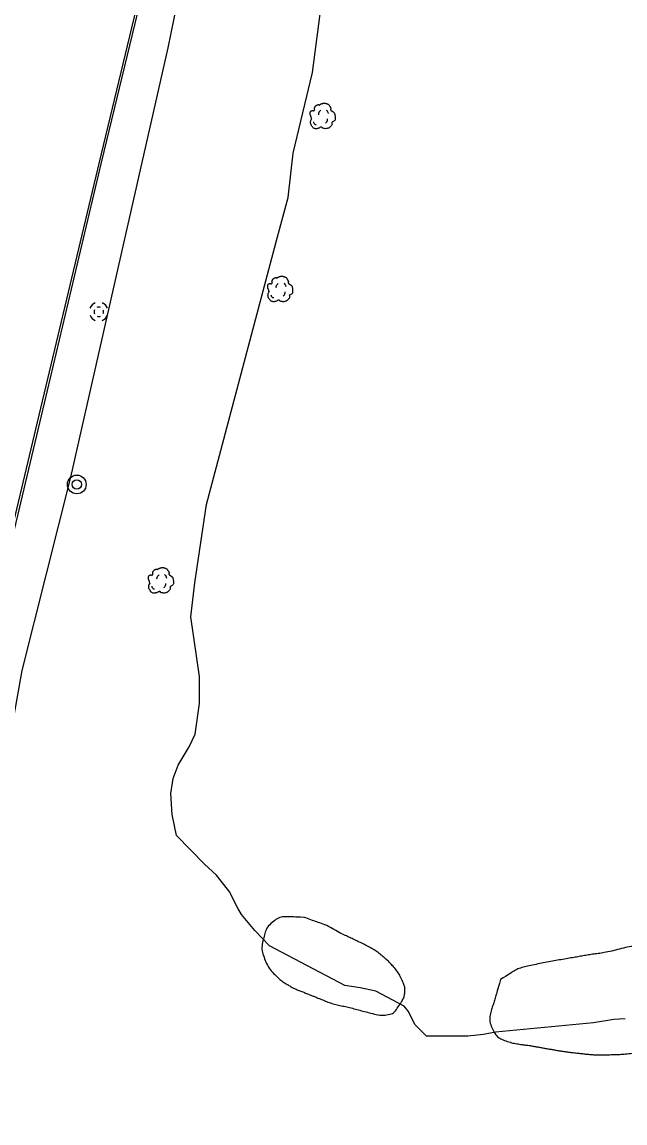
# Model space of a CAD drawing. Extents: x 2145380 to 2157287, y 139568 to 149130.
# Drawn here: x 2151058 to 2151217.6, y 147358.5 to 147649.9 of the extents above; entities that cross this region are included whole.
import ezdxf

# ---------------------------------------------------------------- set-up
doc = ezdxf.new("R2010")
doc.units = 0
for name, color, linetype in [('Default', 7, 'Continuous'), ('TOPO_Curb Back', 7, 'Continuous'), ('TOPO_DRAIN_Manhole', 7, 'Continuous'), ('TOPO_Flowline', 7, 'Continuous'), ('TOPO_San Manhole', 7, 'Continuous'), ('TOPO_Tree', 7, 'Continuous'), ('TOPO_Tree Line', 7, 'Continuous')]:
    doc.layers.add(name, color=color, linetype=linetype)

# ---------------------------------------------------------------- blocks, each defined once
blk = doc.blocks.new('MHEXST')
at = {"layer": 'TOPO_DRAIN_Manhole'}
for centre, radius, start, end in [((-0.1, 0.3), 12.7, 112.9748, 158.2636), ((-0.1, 0.1), 6.35, 157.9722, 204.161), ((-0.1, 0.1), 6.35, 66.1941, 113.691), ((-0.1, 0.3), 12.7, 22.0744, 68.6991), ((-0.1, 0.1), 6.35, 336.8023, 21.4046), ((-0.1, 0.3), 12.7, 202.6921, 248.1938), ((-0.1, 0.1), 6.35, 248.5791, 293.1995), ((-0.1, 0.3), 12.7, 291.7963, 337.3032)]:
    blk.add_arc(centre, radius, start, end, dxfattribs=at)
blk = doc.blocks.new('TREE')
at = {"layer": 'TOPO_Tree'}
for points in [[(-14.1, -0.4), (-14.2, 0.5), (-14.4, 1.4), (-14.6, 2.3), (-14.8, 3.2), (-15.5, 4), (-15.7, 4.9), (-15.8, 5.6), (-15.7, 6.3), (-15.7, 7), (-15.6, 7.9), (-15.7, 8.8), (-15.1, 9.7), (-14.6, 10.4), (-13.8, 10.5), (-13, 10.7), (-12.2, 11), (-11.1, 10), (-10.4, 10.7), (-9.4, 11.7), (-10.3, 13.3), (-9.8, 14.4), (-9.6, 15.1), (-9.3, 15.9), (-8.8, 16.5), (-8.2, 17.3), (-7.5, 17.7), (-6.7, 18.1), (-6.1, 18.4), (-5.6, 18.6), (-5.1, 18.7), (-4.5, 18.7), (-4, 18.5), (-3.5, 18.1)], [(-3.5, 17.6), (-3.1, 18.3), (-2.6, 18.8), (-1.9, 19.2), (-1, 19.7), (-0.2, 20), (0.7, 20.2), (1.6, 20.5), (2.5, 20.8), (3.4, 20.8), (4.1, 20.7), (4.8, 20.5), (5.5, 20.2), (6.4, 19.9), (7.3, 19.7), (8.2, 19.2), (9.4, 18.4), (10, 17.2), (10.8, 16), (11.2, 15.3), (11.6, 14.6), (11.9, 13.9), (12.2, 13.1), (11.4, 12), (11.9, 11.2), (12, 11), (12.2, 10.9), (12.4, 10.7), (12.9, 10.4), (13.5, 10), (14, 9.7), (14.7, 9.2), (15.4, 8.7), (16.1, 8.1), (16.7, 7.5), (16.9, 6.7), (17.1, 6), (17.6, 4.4), (17.7, 2.8), (17.7, 1.2), (17.7, -0.2), (17.8, -2.2), (16.6, -3), (15.5, -3.8), (14.3, -4.6), (13.2, -5.3)], [(13.2, -5.3), (13.3, -5.8), (13.4, -6.3), (13.4, -6.7), (13.8, -8.5), (12.2, -10), (10.8, -11.5), (10, -12.3), (9.1, -12.8), (8.2, -13.1), (6, -13.8), (3.3, -13.6), (1.3, -13.1), (0.5, -12.9), (-0.1, -11.4), (-0.8, -11.5), (-2, -11.6), (-3.3, -12.8), (-4.5, -13.1), (-6.1, -13.5), (-7.8, -14), (-9.3, -13.6), (-11.4, -13.1), (-12.8, -11.4), (-14.1, -9.4), (-15.3, -7.3), (-15.6, -5.1), (-15.1, -3), (-14.9, -1.9), (-13.9, -0.8), (-13.5, 0.1)], [(-4.2, 5.1), (-4.5, 6.1), (-4.3, 7.2), (-3.8, 8.2), (-3.3, 9.3), (-2.7, 10.3), (-1.6, 11)], [(5.9, 11.2), (6.5, 10.7), (7, 10.2), (7.4, 9.5), (7.9, 8.6), (8.3, 7.6), (8.5, 6.6)], [(-11.4, -4.5), (-11.5, -5.4), (-11, -6.3), (-10.1, -7.2), (-9.3, -8), (-8.5, -8.3), (-7.7, -8.1)], [(4.8, -6.3), (5.7, -5.7), (6.3, -4.9), (6.8, -3.9), (7.4, -2.8), (7.6, -1.7), (7.5, -0.6)]]:
    blk.add_open_spline(points, degree=3, dxfattribs=at)
blk = doc.blocks.new('EXMHSS')
at = {"layer": 'Default'}
for radius in [6.3, 3.13]:
    blk.add_circle((0, 0), radius, dxfattribs=at)

msp = doc.modelspace()

# ---------------------------------------------------------------- linework, layer by layer
at = {"layer": 'TOPO_Curb Back'}
for points in [[(2151115.52, 147769.67), (2151107.72, 147735.7), (2151092.75, 147672.26), (2151078.41, 147612.78), (2151062.46, 147545.8), (2151046.85, 147480.44), (2151030.04, 147410.28)], [(2151116.11, 147769.52), (2151108.31, 147735.56), (2151093.33, 147672.12), (2151078.99, 147612.64), (2151063.05, 147545.66), (2151047.44, 147480.3), (2151030.63, 147410.16)]]:
    msp.add_lwpolyline(points, dxfattribs=at)
at = {"layer": 'TOPO_Flowline'}
msp.add_lwpolyline([(2151217.64, 147386.07), (2151214.65, 147385.87), (2151209.26, 147384.98), (2151183.29, 147382.51), (2151180.15, 147381.95), (2151176, 147381.47), (2151165.02, 147381.51), (2151161.99, 147384.6), (2151160.25, 147388.04), (2151159.16, 147389.4), (2151151.64, 147393.35), (2151147.49, 147394.23), (2151143.46, 147394.89), (2151123.48, 147405.42), (2151119.61, 147409.45), (2151116.07, 147413.66), (2151115.13, 147415.39), (2151114.55, 147416.32), (2151113.14, 147419.23), (2151112.98, 147419.58), (2151109.48, 147424.1), (2151106.32, 147427.01), (2151098.92, 147434.59), (2151097.76, 147440.1), (2151097.35, 147445.65), (2151097.99, 147449.62), (2151099.33, 147453.21), (2151102.22, 147458.05), (2151103.78, 147461.42), (2151104.98, 147469.55), (2151105, 147476.65), (2151102.66, 147492.43), (2151103.71, 147501.45), (2151106.85, 147522.19), (2151125.63, 147592.97), (2151128.44, 147603.4), (2151129.74, 147615.19), (2151134.88, 147636.49), (2151137.55, 147656.82)], dxfattribs=at)
at = {"layer": 'TOPO_Tree'}
msp.add_lwpolyline([(2151114.09, 147728.5), (2151096.61, 147643.05), (2151073.7, 147542.28), (2151070.85, 147529.37), (2151057.96, 147478.24), (2151045.83, 147410.77), (2151041.64, 147384.87), (2151037.82, 147370.02), (2151027.6, 147360.69), (2151020.7, 147347.39), (2151018.66, 147337.94), (2151020.97, 147332.91), (2151028.43, 147333.2), (2151057.49, 147334.2), (2151129.61, 147329.84), (2151180.34, 147329.96), (2151198.41, 147332.35), (2151213.34, 147335.58)], dxfattribs=at)
at = {"layer": 'TOPO_Tree Line'}
for points in [[(2151184.61, 147396.45), (2151185.73, 147397.16), (2151186.85, 147397.86), (2151187.97, 147398.56), (2151189.21, 147399.33), (2151190.67, 147399.7), (2151192.1, 147400.03), (2151194.03, 147400.48), (2151195.95, 147400.92), (2151197.9, 147401.25), (2151199.71, 147401.56), (2151201.52, 147401.86), (2151203.33, 147402.18), (2151204.73, 147402.42), (2151206.12, 147402.67), (2151207.52, 147402.91), (2151209, 147403.17), (2151210.5, 147403.3), (2151211.99, 147403.58), (2151214.07, 147403.97), (2151216.11, 147404.56), (2151218.18, 147405.01), (2151220.24, 147405.45), (2151222.29, 147405.9), (2151224.37, 147406.27), (2151226.36, 147406.63), (2151228.38, 147406.86), (2151230.38, 147407.13), (2151231.68, 147407.31), (2151233, 147407.35), (2151234.3, 147407.56), (2151235.52, 147407.75), (2151236.44, 147408.85), (2151237.63, 147409.17), (2151240.25, 147409.88), (2151242.86, 147410.58), (2151245.51, 147411.17), (2151248.24, 147411.78), (2151250.96, 147412.39), (2151253.7, 147412.97), (2151255.77, 147413.41), (2151257.84, 147413.82), (2151259.91, 147414.24), (2151260.83, 147414.43), (2151261.78, 147414.5), (2151262.7, 147414.73), (2151263.67, 147414.98), (2151264.57, 147415.43), (2151265.48, 147415.84), (2151266.25, 147416.17), (2151267.01, 147416.51), (2151267.77, 147416.86), (2151268.83, 147417.34), (2151269.82, 147417.96), (2151270.89, 147418.4), (2151271.96, 147418.84), (2151273.09, 147419.1), (2151274.18, 147419.48), (2151275.33, 147419.88), (2151276.42, 147420.41), (2151277.6, 147420.77), (2151278.55, 147421.07), (2151279.54, 147421.13), (2151280.52, 147421.23), (2151281.49, 147421.33), (2151282.47, 147421.43), (2151283.43, 147421.36), (2151284.44, 147421.29), (2151285.43, 147421.08), (2151286.42, 147420.87), (2151287.39, 147420.67), (2151288.33, 147420.42), (2151289.28, 147420.15), (2151290.81, 147419.71), (2151292.26, 147419.07), (2151293.59, 147418.13), (2151294.53, 147417.47), (2151294.75, 147416.18), (2151295.59, 147415.41), (2151296.33, 147414.74), (2151297.07, 147414.08), (2151298.02, 147413.71), (2151299.24, 147413.24), (2151300.47, 147412.97), (2151301.75, 147412.86), (2151303.06, 147412.75), (2151304.38, 147412.63), (2151305.7, 147412.65), (2151307.22, 147412.67), (2151308.74, 147412.7), (2151310.26, 147412.76), (2151311.33, 147412.8), (2151312.4, 147412.86), (2151313.47, 147412.9), (2151314.98, 147412.96), (2151316.5, 147412.88), (2151318.01, 147412.95), (2151319.53, 147413.02), (2151321.05, 147413.25), (2151322.57, 147413.36), (2151324.27, 147413.49), (2151325.98, 147413.45), (2151327.68, 147413.61), (2151329.76, 147413.8), (2151331.79, 147414.38), (2151333.86, 147414.64), (2151335.37, 147414.83), (2151336.9, 147414.96), (2151338.42, 147415.06), (2151339.77, 147415.16), (2151341.14, 147415.19), (2151342.5, 147415.05), (2151343.67, 147414.92), (2151344.81, 147414.63), (2151345.96, 147414.35), (2151347.11, 147414.07), (2151348.24, 147413.77), (2151349.35, 147413.36), (2151350.55, 147412.91), (2151351.55, 147412.18), (2151352.58, 147411.39), (2151354.07, 147410.25), (2151355.3, 147409.08), (2151356.33, 147407.45), (2151357.05, 147406.3), (2151357.41, 147405.1), (2151357.54, 147403.83), (2151357.74, 147401.82), (2151357.8, 147399.76), (2151357.44, 147397.77), (2151357.29, 147396.94), (2151357.13, 147396.11), (2151356.91, 147395.29), (2151356.61, 147394.23), (2151356.3, 147393.17), (2151355.97, 147392.11), (2151355.53, 147390.73), (2151355.06, 147389.36), (2151354.54, 147388), (2151353.95, 147386.47), (2151353.12, 147385.06), (2151352.27, 147383.64), (2151351.63, 147382.56), (2151350.91, 147381.61), (2151349.99, 147380.71), (2151349.2, 147379.93), (2151348.31, 147379.39), (2151347.28, 147379.01), (2151345.87, 147378.49), (2151344.44, 147378.19), (2151342.98, 147378.12), (2151340.87, 147378.02), (2151338.73, 147377.95), (2151336.64, 147378.28), (2151334.07, 147378.69), (2151331.53, 147379.15), (2151328.98, 147379.66), (2151326.4, 147380.18), (2151323.82, 147380.67), (2151321.27, 147381.35), (2151319.73, 147381.77), (2151318.24, 147382.34), (2151316.76, 147382.95), (2151314.94, 147383.7), (2151313.12, 147384.47), (2151311.31, 147385.26), (2151310.42, 147385.64), (2151309.55, 147386.07), (2151308.65, 147386.45), (2151307.31, 147387), (2151305.89, 147387.32), (2151304.47, 147387.59), (2151302.78, 147387.92), (2151301.08, 147388.14), (2151299.4, 147388.48), (2151297.94, 147388.77), (2151296.48, 147389.13), (2151295.02, 147389.41), (2151294.05, 147389.6), (2151293.08, 147389.74), (2151292.12, 147389.91), (2151290.91, 147390.13), (2151289.72, 147390.44), (2151288.52, 147390.67), (2151286.73, 147391.02), (2151284.86, 147391.21), (2151283.06, 147390.96), (2151282.2, 147390.84), (2151281.35, 147390.62), (2151280.5, 147390.39), (2151279.29, 147390.06), (2151278.07, 147389.8), (2151276.91, 147389.32), (2151275.77, 147388.85), (2151274.64, 147388.34), (2151273.52, 147387.83), (2151272.18, 147387.23), (2151270.88, 147386.56), (2151269.52, 147386), (2151268.54, 147385.6), (2151267.52, 147385.33), (2151266.52, 147385.02), (2151265.62, 147384.74), (2151264.72, 147384.47), (2151263.8, 147384.21), (2151262.68, 147383.89), (2151261.54, 147383.61), (2151260.38, 147383.5), (2151259.01, 147383.37), (2151257.64, 147383.24), (2151256.28, 147383.12), (2151254.58, 147382.96), (2151252.88, 147382.82), (2151251.18, 147382.65), (2151249.27, 147382.47), (2151247.4, 147381.93), (2151245.5, 147381.61), (2151243.59, 147381.29), (2151241.67, 147381.08), (2151239.77, 147380.71), (2151237.81, 147380.32), (2151235.85, 147379.86), (2151233.89, 147379.45), (2151232.09, 147379.08), (2151230.29, 147378.71), (2151228.49, 147378.35), (2151226.82, 147378.02), (2151225.14, 147377.76), (2151223.45, 147377.5), (2151221.67, 147377.22), (2151219.88, 147376.98), (2151218.08, 147376.81), (2151216.58, 147376.67), (2151215.07, 147376.61), (2151213.56, 147376.57), (2151212.2, 147376.52), (2151210.84, 147376.47), (2151209.48, 147376.55), (2151208.44, 147376.62), (2151207.4, 147376.72), (2151206.36, 147376.84), (2151205.11, 147376.98), (2151203.86, 147377.11), (2151202.61, 147377.27), (2151201.39, 147377.44), (2151200.18, 147377.62), (2151198.96, 147377.82), (2151197.99, 147377.99), (2151197.02, 147378.16), (2151196.05, 147378.33), (2151195.18, 147378.49), (2151194.32, 147378.65), (2151193.45, 147378.81), (2151192.21, 147379.03), (2151190.96, 147379.15), (2151189.72, 147379.34), (2151188.23, 147379.57), (2151186.79, 147379.91), (2151185.34, 147380.48), (2151184.07, 147380.99), (2151183.13, 147382.03), (2151182.53, 147383.33), (2151181.8, 147384.92), (2151181.69, 147386.67), (2151182.16, 147388.24), (2151182.52, 147389.44), (2151182.97, 147390.63), (2151183.31, 147391.84), (2151183.74, 147393.38), (2151184.17, 147394.92), (2151184.61, 147396.45)], [(2151132.61, 147412.91), (2151132.61, 147412.91), (2151134.13, 147412.38), (2151135.64, 147411.84), (2151137.15, 147411.31), (2151139.18, 147410.59), (2151140.99, 147409.34), (2151142.93, 147408.42), (2151144.14, 147407.84), (2151145.35, 147407.28), (2151146.56, 147406.71), (2151147.92, 147406.06), (2151149.27, 147405.39), (2151150.6, 147404.67), (2151151.77, 147404.03), (2151152.78, 147403.14), (2151153.81, 147402.27), (2151154.74, 147401.49), (2151155.58, 147400.67), (2151156.38, 147399.75), (2151157.42, 147398.56), (2151158.12, 147397.26), (2151158.78, 147395.8), (2151159.18, 147394.92), (2151159.37, 147393.98), (2151159.3, 147393.09), (2151159.22, 147392.1), (2151158.8, 147391.16), (2151158.18, 147390.22), (2151157.29, 147388.88), (2151156.41, 147387.5), (2151154.98, 147387.22), (2151153.16, 147386.85), (2151151.22, 147387.33), (2151149.42, 147387.79), (2151147.83, 147388.2), (2151146.24, 147388.65), (2151144.65, 147389.04), (2151143.23, 147389.4), (2151141.78, 147389.64), (2151140.37, 147390.05), (2151138.95, 147390.47), (2151137.59, 147391.05), (2151136.21, 147391.6), (2151135.41, 147391.93), (2151134.61, 147392.27), (2151133.81, 147392.59), (2151132.8, 147393), (2151131.77, 147393.37), (2151130.76, 147393.78), (2151129.86, 147394.14), (2151129.04, 147394.64), (2151128.21, 147395.14), (2151127.01, 147395.86), (2151125.99, 147396.7), (2151124.96, 147397.72), (2151123.59, 147399.07), (2151122.69, 147400.67), (2151122.04, 147402.41), (2151121.43, 147404.03), (2151121.53, 147405.88), (2151121.98, 147407.55), (2151122.37, 147409.03), (2151122.87, 147410.41), (2151124.23, 147411.54), (2151125.53, 147412.62), (2151126.88, 147413.12), (2151128.34, 147413.07), (2151129.77, 147413.02), (2151131.19, 147412.96), (2151132.61, 147412.91)]]:
    msp.add_open_spline(points, degree=3, dxfattribs=at)

# ---------------------------------------------------------------- block references
at = {"layer": 'TOPO_DRAIN_Manhole', "xscale": 0.19685000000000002, "yscale": 0.19685000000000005}
msp.add_blockref('MHEXST', (2151078.33, 147573.16), dxfattribs=at)
at = {"layer": 'TOPO_San Manhole', "xscale": 0.39370000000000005, "yscale": 0.3937000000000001}
msp.add_blockref('EXMHSS', (2151072.5, 147527.48), dxfattribs=at)
at = {"layer": 'TOPO_Tree', "xscale": 0.19685000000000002, "yscale": 0.19685000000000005}
for p in [(2151137.37, 147624.32), (2151126.13, 147578.53), (2151094.57, 147501.42)]:
    msp.add_blockref('TREE', p, dxfattribs=at)

doc.saveas('drawing.dxf')
